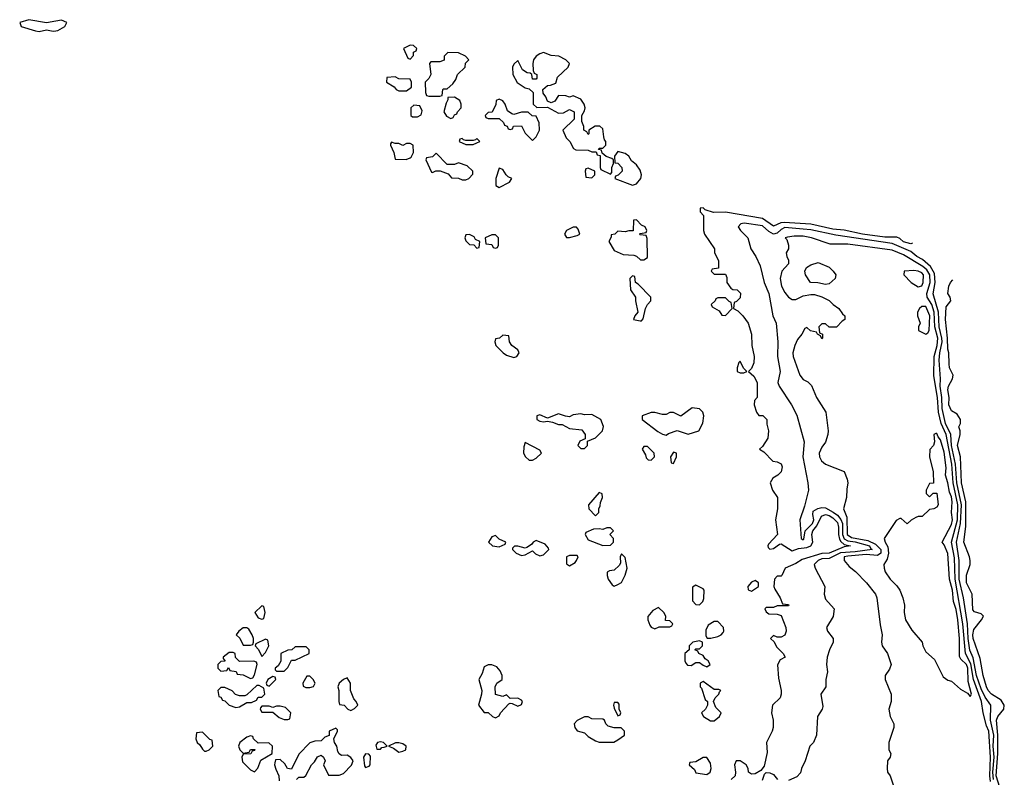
# Model space of a CAD drawing. Header units: inches. Extents: x 2789275 to 2951659, y 860290 to 1033804.
# Tile 275 of 316: x 2899805 to 2905114, y 985102 to 989186. Entities that reach past the tile are written whole.
import ezdxf

# ---------------------------------------------------------------- set-up
doc = ezdxf.new("R2010")
doc.units = ezdxf.units.IN
doc.header["$MEASUREMENT"] = 0
doc.layers.add('C8998', color=7, linetype='Continuous')
doc.layers.add('C9908', color=7, linetype='Continuous')

msp = doc.modelspace()

# ---------------------------------------------------------------- linework, layer by layer
at = {"layer": 'C8998', "color": 2, "elevation": 2}
msp.add_lwpolyline([(2900000, 989178.2), (2899950, 989168.7), (2899854, 989186), (2899804.7, 989170), (2899812, 989150), (2899890, 989126.8), (2899910, 989122.8), (2899950, 989131.3), (2899984.9, 989124.9), (2900000, 989126.7)], dxfattribs=at)
at = {"layer": 'C9908', "color": 2}
for points, elevation in [([(2900000, 989126.7), (2900010, 989128), (2900048, 989150), (2900058, 989170), (2900030, 989184), (2900000, 989178.2)], 2), ([(2904618.6, 987981.4), (2904610, 987978.1), (2904570, 987988.9), (2904550, 988006.2), (2904533.7, 988013.7), (2904470, 988014), (2904349, 988030), (2904250, 988050.8), (2904190, 988056.5), (2904070, 988084), (2903927.6, 988092.4), (2903909.3, 988090.7), (2903870, 988072.4), (2903810, 988114.8), (2903610, 988148), (2903546, 988146), (2903501.2, 988161.2), (2903490, 988172.7), (2903474, 988170), (2903474, 988150), (2903492, 988130), (2903492, 988050), (2903498, 988030), (2903550.9, 987950.9), (2903552, 987930), (2903572.7, 987887.3), (2903572.7, 987847.3), (2903538, 987842), (2903534, 987830), (2903550, 987814), (2903610, 987814), (2903616.9, 987796.9), (2903618, 987770), (2903639.6, 987739.6), (2903650, 987732), (2903674, 987730), (2903691.6, 987711.6), (2903690, 987686), (2903670, 987666), (2903658, 987662), (2903654, 987630), (2903676.9, 987616.9), (2903704.7, 987590), (2903732, 987550), (2903751.3, 987490), (2903752, 987430), (2903764.7, 987370), (2903763.6, 987336.4), (2903750, 987306), (2903734, 987290), (2903763.6, 987263.6), (2903782, 987230), (2903782, 987150), (2903766.8, 987133.2), (2903764.7, 987110), (2903778, 987070), (2903790, 987052), (2903811.6, 987051.6), (2903834, 987030), (2903834, 987006), (2903842, 986970), (2903838, 986930), (2903810, 986886), (2903794, 986870), (2903816.9, 986856.9), (2903866.4, 986806.4), (2903890, 986802), (2903910, 986792), (2903915.3, 986775.3), (2903910, 986748), (2903892, 986730), (2903865.4, 986714.6), (2903852, 986690), (2903864.7, 986650), (2903891, 986610), (2903890.5, 986549.5), (2903881, 986490), (2903890.6, 986410), (2903842, 986358), (2903838, 986350), (2903841, 986341), (2903850, 986332), (2903870, 986336), (2903900.9, 986359.1), (2903910, 986360.7), (2903970, 986322.3), (2904005, 986335), (2904050, 986340.7), (2904070, 986348.9), (2904082, 986370), (2904076.5, 986410), (2904081, 986430), (2904102.2, 986457.8), (2904127.4, 986510), (2904150, 986518.4), (2904170, 986513.4), (2904190, 986501), (2904215.1, 986475.1), (2904220.1, 986450), (2904219.5, 986410), (2904225.4, 986385.4), (2904233.3, 986373.3), (2904250, 986356.2), (2904284.7, 986350), (2904250, 986343.8), (2904170, 986309.9), (2904130, 986308.5), (2904023.8, 986276.2), (2903990, 986255.1), (2903932, 986230), (2903914, 986190), (2903910, 986186), (2903890, 986186), (2903874, 986170), (2903871.3, 986130), (2903876, 986116), (2903904.7, 986070), (2903918, 986038), (2903950, 986034), (2903952, 986030), (2903950, 986026), (2903890, 986026), (2903870, 986018), (2903830, 986018), (2903822, 986010), (2903830, 985994), (2903843.6, 985983.6), (2903890, 985982), (2903910, 985974), (2903936, 985910), (2903938, 985890), (2903930, 985868), (2903910, 985858), (2903890, 985858), (2903870, 985866), (2903854, 985850), (2903872.7, 985832.7), (2903885.4, 985805.4), (2903922, 985770), (2903932, 985750), (2903904.7, 985735.3), (2903891.1, 985708.9), (2903896.9, 985636.9), (2903911.3, 985570), (2903911, 985550), (2903904.7, 985530), (2903864.7, 985490), (2903858.8, 985450), (2903866.8, 985410), (2903866.8, 985370), (2903862.8, 985350), (2903831, 985290), (2903835.3, 985235.3), (2903818.4, 985161.6), (2903801.4, 985138.6), (2903770, 985121.2), (2903750, 985119), (2903735.3, 985130), (2903733.2, 985150), (2903722.7, 985170), (2903690, 985191.6), (2903668.5, 985191.5), (2903658.8, 985170), (2903664.7, 985130), (2903662, 985110), (2903642, 985090)], 2), ([(2905055.4, 985090), (2905052.5, 985130), (2905058.8, 985210), (2905054.8, 985270), (2905056.7, 985330), (2905039.9, 985410), (2905041.6, 985490), (2905010, 985534), (2904990, 985578.9), (2904964.5, 985650), (2904945.3, 985745.3), (2904927.8, 985787.8), (2904919, 985850), (2904914.8, 985930), (2904893.3, 986070), (2904870.6, 986169.4), (2904870.8, 986270), (2904855.6, 986370), (2904878.3, 986470), (2904882.8, 986570), (2904858.4, 986690), (2904850.4, 986790.4), (2904829.4, 986890), (2904826.1, 986950), (2904797, 987010), (2904779, 987090), (2904777.5, 987150), (2904768.6, 987210), (2904770.8, 987250), (2904763.2, 987350), (2904765.6, 987390), (2904779, 987450), (2904777.9, 987470), (2904762.1, 987530), (2904759, 987610), (2904731, 987709), (2904741.8, 987770), (2904737.5, 987817.4), (2904715.3, 987855.3), (2904672.5, 987892.5), (2904642.4, 987910), (2904610, 987936.4), (2904510, 987980.2), (2904204.8, 988024.8), (2904070, 988053.4), (2904030, 988057.4), (2903930, 988065), (2903910, 988054.6), (2903890, 988034.8), (2903870, 988029.8), (2903843.7, 988043.7), (2903810, 988075.3), (2903710.6, 988089.4), (2903694, 988086), (2903678.8, 988070), (2903690.8, 988050), (2903730.6, 988010), (2903747.7, 987950), (2903774, 987910), (2903798.4, 987858.4), (2903819.5, 987770), (2903844.4, 987710), (2903865.5, 987590), (2903883, 987550), (2903892.4, 987450), (2903890.5, 987370), (2903905.5, 987290), (2903893.4, 987230), (2903899.1, 987210), (2903967.3, 987110), (2903994.6, 987054.6), (2904034.9, 986910), (2904027, 986830), (2904054.8, 986690), (2904057.3, 986650), (2904036.3, 986563.7), (2904010.6, 986490), (2904018.8, 986390), (2904030, 986383), (2904033.7, 986386.3), (2904039.5, 986430), (2904078.9, 986470), (2904087.2, 986490), (2904081.6, 986518.4), (2904083.9, 986536.1), (2904108.2, 986551.8), (2904130, 986556.5), (2904150, 986553.8), (2904191.9, 986531.9), (2904214.3, 986514.3), (2904232.5, 986492.4), (2904241.2, 986470), (2904241.6, 986410), (2904250, 986387.5), (2904270, 986377.6), (2904310, 986372), (2904387, 986350), (2904393.4, 986333.4), (2904401, 986330), (2904310, 986317.7), (2904230, 986312.6), (2904170, 986281.5), (2904130, 986278.9), (2904110, 986270.7), (2904088, 986250), (2904093.4, 986230), (2904146, 986130), (2904142.8, 986090), (2904150, 986062), (2904196, 986010), (2904190.7, 985969.3), (2904156, 985910), (2904161, 985890), (2904192, 985850), (2904192, 985830), (2904171.3, 985790), (2904158, 985750), (2904156, 985710), (2904161, 985670), (2904151.3, 985630), (2904151.3, 985590), (2904124.7, 985550), (2904136, 985484), (2904132, 985470), (2904106, 985430), (2904101, 985330), (2904084.7, 985290), (2904064.7, 985270), (2904041, 985190), (2904021, 985150), (2904014.4, 985125.6), (2903995.3, 985104.7), (2903950, 985084)], 6), ([(2905039.5, 985079.5), (2905035.1, 985110), (2905040.2, 985210), (2905031.1, 985350), (2905018.7, 985378.7), (2904999.3, 985450), (2904990.6, 985510), (2904947.3, 985630), (2904933.3, 985713.4), (2904903.9, 985770), (2904891, 985930), (2904849.3, 986170), (2904844.6, 986284.6), (2904829.8, 986370), (2904860.9, 986490), (2904863.1, 986570), (2904838.4, 986690), (2904830.9, 986790), (2904800.8, 986950), (2904773.3, 987010), (2904759.9, 987070), (2904754.5, 987150), (2904734.1, 987265.9), (2904735.2, 987370), (2904752.2, 987430), (2904755.8, 987470), (2904739.9, 987530), (2904736.4, 987610), (2904723, 987650), (2904697.8, 987690), (2904696.8, 987710), (2904714.2, 987770), (2904711.7, 987810), (2904696.9, 987836.9), (2904675.1, 987855.1), (2904570, 987918.4), (2904510, 987943.5), (2904270, 987975.8), (2904175.6, 987975.6), (2904074, 988010), (2904030, 988018.5), (2903980.7, 988019.3), (2903945.5, 988014.5), (2903932, 988010), (2903941, 988001), (2903951, 987970), (2903951, 987950), (2903938, 987930), (2903941, 987910), (2903950.8, 987890), (2903951, 987870), (2903914.8, 987830), (2903904.9, 987790), (2903913.4, 987750), (2903930, 987716), (2903950, 987691), (2903970, 987678), (2903990, 987678), (2904030, 987698), (2904070, 987704.7), (2904090, 987704.7), (2904130, 987692), (2904170, 987672), (2904192, 987650), (2904222, 987630), (2904241, 987601), (2904254, 987590), (2904254, 987570), (2904239.6, 987560.4), (2904210, 987528), (2904170, 987528), (2904150, 987546), (2904130, 987546), (2904114, 987530), (2904118, 987498), (2904134, 987490), (2904134, 987470), (2904130, 987466), (2904122, 987482), (2904106, 987490), (2904102, 987502), (2904068.4, 987508.4), (2904050, 987526), (2904038, 987522), (2904022, 987490), (2903998.8, 987461.2), (2903984, 987430), (2903973.4, 987390), (2903975.5, 987370), (2904011, 987270), (2904030, 987246), (2904054, 987234), (2904074.8, 987214.8), (2904101, 987150), (2904151, 987070), (2904164, 986970), (2904162, 986950), (2904150.6, 986909.4), (2904130, 986882), (2904114.8, 986850), (2904117.3, 986830), (2904128.5, 986808.5), (2904150, 986790.8), (2904250, 986751.3), (2904266, 986710), (2904270.8, 986690), (2904264, 986656), (2904263, 986610), (2904247.3, 986550), (2904265.3, 986505.2), (2904266, 986410), (2904290, 986395), (2904378.1, 986378.1), (2904418.9, 986358.9), (2904448.6, 986330), (2904447.3, 986310), (2904430, 986297.4), (2904370, 986302.6), (2904270, 986293.3), (2904250.8, 986290), (2904250.8, 986270), (2904277.5, 986237.5), (2904312.1, 986212.1), (2904370.7, 986150), (2904419.1, 986090), (2904427.3, 986070), (2904444.5, 985924.5), (2904456, 985870), (2904451, 985830), (2904456, 985810), (2904484.7, 985770), (2904504.7, 985710), (2904495.3, 985684.7), (2904471.3, 985650), (2904471.3, 985630), (2904504.7, 985550), (2904504.7, 985510), (2904492, 985470), (2904498, 985430), (2904518, 985390), (2904518, 985370), (2904492, 985290), (2904492, 985250), (2904502, 985230), (2904498, 985210), (2904484.7, 985190), (2904482, 985150), (2904484.7, 985130), (2904498, 985110), (2904518, 985050)], 10), ([(2905090, 985046.2), (2905070, 985109.3), (2905078.9, 985230), (2905078.8, 985330), (2905072.4, 985410), (2905079.7, 985430), (2905111.1, 985470), (2905114, 985490), (2905097.8, 985517.8), (2905044.7, 985550), (2905027.2, 985570), (2905017.4, 985590), (2904999.7, 985650), (2904983.3, 985743.3), (2904946.6, 985850), (2904944.2, 985870), (2904950, 985898), (2904991.8, 985950), (2905001.2, 985970), (2904990, 985984), (2904953.6, 985993.6), (2904944.8, 986004.8), (2904940.9, 986090), (2904909.7, 986150), (2904910, 986192), (2904929.3, 986250), (2904929.4, 986270), (2904926.6, 986290), (2904895.1, 986370), (2904905.7, 986454.3), (2904906.9, 986586.9), (2904882.9, 986690), (2904876.9, 986830), (2904861.1, 986890), (2904875.3, 986950), (2904875.3, 986970), (2904868.7, 986991.3), (2904878, 987010), (2904878, 987030), (2904859.3, 987059.3), (2904830, 987078), (2904815.3, 987110), (2904817.2, 987150), (2904809.7, 987190), (2904812.3, 987210), (2904834, 987250), (2904839, 987270), (2904819.3, 987310), (2904816, 987330), (2904815.1, 987390), (2904809.7, 987409.7), (2904807.9, 987470), (2904796.2, 987570), (2904801.2, 987638.8), (2904826, 987670), (2904822, 987690), (2904809.3, 987709.3), (2904814.7, 987750), (2904823.6, 987770), (2904836.2, 987783.8)], 2), ([(2901298, 985090), (2901310, 985102), (2901336.4, 985103.6), (2901348.4, 985111.6), (2901378, 985170), (2901394, 985186), (2901410, 985212), (2901430, 985222), (2901442, 985210), (2901451.1, 985191.1), (2901442, 985170), (2901470, 985114), (2901527.3, 985112.7), (2901550, 985122), (2901593.2, 985166.8), (2901602, 985190), (2901590, 985208), (2901570, 985222), (2901540.4, 985220.4), (2901528, 985228), (2901520.4, 985240.4), (2901515.3, 985270), (2901502, 985290), (2901498, 985310), (2901518, 985350), (2901518, 985358), (2901510, 985366), (2901474, 985350), (2901472.7, 985327.3), (2901450, 985318), (2901430, 985298), (2901396.4, 985296.4), (2901370, 985288), (2901310, 985226), (2901270, 985146), (2901248.7, 985148.7), (2901234.6, 985174.6), (2901210, 985198), (2901184.7, 985195.3), (2901179.6, 985180.4), (2901178, 985170), (2901185.4, 985145.4), (2901202, 985110), (2901203.6, 985083.6)], 2), ([(2903810, 985086.8), (2903820.5, 985119.5), (2903830, 985127.3), (2903850, 985126.7), (2903870, 985117.6), (2903890.2, 985090.2)], 2)]:
    msp.add_lwpolyline(points, dxfattribs=dict(at, elevation=elevation))
for points, elevation in [([(2901910, 989048), (2901874, 989030), (2901898, 988978), (2901910, 988974), (2901927.3, 988992.7), (2901928.4, 989011.6), (2901942, 989018), (2901946, 989030), (2901927.3, 989047.3)], 2), ([(2902114, 989010), (2902094, 988990), (2902092.7, 988967.3), (2902070, 988958), (2902022, 988958), (2902014, 988950), (2902022, 988890), (2902011.3, 988868.7), (2901992, 988850), (2901992.7, 988792.7), (2901998, 988778), (2902010, 988774), (2902070, 988774), (2902082, 988778), (2902086, 988810), (2902090, 988814), (2902110, 988814), (2902140.4, 988839.6), (2902156.4, 988863.6), (2902166, 988890), (2902206, 988930), (2902208.4, 988951.6), (2902226, 988970), (2902208, 988990), (2902170, 989008)], 2), ([(2902630, 989008.7), (2902610, 989002), (2902590, 988988.7), (2902576, 988970), (2902571, 988950), (2902572.7, 988912.7), (2902578, 988898), (2902594, 988890), (2902594, 988870), (2902590, 988866), (2902570, 988866), (2902566, 988890), (2902558, 988898), (2902540.4, 988900.4), (2902516.4, 988916.4), (2902490, 988966), (2902470, 988946), (2902462, 988930), (2902464.7, 988890), (2902487.9, 988847.9), (2902530, 988818), (2902552.7, 988812.7), (2902572.7, 988792.7), (2902574, 988730), (2902592.7, 988712.7), (2902650, 988714), (2902710, 988682), (2902736.4, 988683.6), (2902770, 988702), (2902794, 988690), (2902794, 988650), (2902734, 988590), (2902752, 988550), (2902772, 988530), (2902791.6, 988491.6), (2902803.6, 988483.6), (2902870, 988482), (2902890, 988474), (2902914, 988474), (2902918, 988458), (2902934, 988454), (2902934, 988390), (2902938, 988378), (2902990, 988354), (2902998, 988362), (2902998, 988390), (2903006, 988410), (2903006, 988430), (2902998, 988438), (2902968, 988448), (2902946, 988466), (2902942, 988482), (2902926, 988486), (2902930, 988494), (2902950, 988494), (2902966, 988510), (2902966, 988530), (2902958, 988538), (2902954, 988554), (2902950, 988598), (2902932.7, 988612.7), (2902907.5, 988612.5), (2902874, 988590), (2902874, 988570), (2902870, 988568), (2902862, 988582), (2902846, 988590), (2902846, 988610), (2902836.4, 988636.4), (2902835.3, 988670), (2902850, 988694), (2902853.2, 988710), (2902848.7, 988730), (2902830, 988758), (2902790, 988775.3), (2902770, 988768.7), (2902750, 988775.3), (2902710, 988778), (2902690, 988746), (2902670, 988738), (2902650, 988746), (2902642, 988770), (2902628, 988790), (2902626, 988810), (2902650, 988832), (2902667.3, 988832.7), (2902695.3, 988844.7), (2902704, 988876), (2902762, 988930), (2902768.7, 988950), (2902749, 988970), (2902711.1, 988988.9), (2902670, 988992.3)], 2), ([(2901830, 988878), (2901784.7, 988875.3), (2901782, 988850), (2901824.7, 988824.7), (2901834, 988810), (2901850, 988802), (2901890, 988802), (2901918, 988822), (2901918, 988850), (2901910, 988866), (2901850, 988868)], 2), ([(2902150, 988768), (2902114, 988766), (2902114, 988754), (2902103.6, 988736.4), (2902092, 988690), (2902105.4, 988665.4), (2902130, 988654), (2902142, 988658), (2902150, 988674), (2902162, 988678), (2902166, 988690), (2902186, 988710), (2902186, 988730), (2902178, 988750)], 2), ([(2902390, 988758), (2902374, 988750), (2902371.6, 988728.4), (2902352.7, 988687.3), (2902330, 988686), (2902314, 988670), (2902318, 988658), (2902330, 988654), (2902390, 988654), (2902412.7, 988632.7), (2902418, 988618), (2902432.7, 988612.7), (2902438, 988598), (2902450, 988594), (2902462, 988598), (2902468, 988612), (2902510, 988614), (2902530, 988574), (2902570, 988534), (2902590, 988554), (2902608, 988590), (2902606, 988630), (2902590, 988666), (2902567.3, 988667.3), (2902547.3, 988687.3), (2902510, 988688), (2902470, 988675.3), (2902458, 988678), (2902435.3, 988695.3), (2902422, 988730), (2902410, 988748)], 2), ([(2901930, 988726), (2901914, 988710), (2901914, 988670), (2901922, 988662), (2901950, 988662), (2901970, 988674), (2901974.6, 988694.6), (2901962, 988722)], 2), ([(2902270, 988546), (2902262, 988538), (2902250, 988535.3), (2902210, 988535.3), (2902198, 988538), (2902190, 988546), (2902178, 988542), (2902174, 988530), (2902210, 988514), (2902250, 988514), (2902270, 988522), (2902286, 988530)], 2), ([(2901810, 988526), (2901803.6, 988516.4), (2901804.7, 988510), (2901822, 988470), (2901830, 988434), (2901888.4, 988431.6), (2901910, 988442), (2901915.3, 988444.7), (2901928, 988470), (2901926, 988510), (2901910, 988518), (2901890, 988518), (2901870, 988508), (2901850, 988518), (2901830, 988518)], 2), ([(2902050, 988466), (2902030, 988446), (2901998, 988442), (2901994, 988430), (2902024.7, 988364.7), (2902030, 988362), (2902048.7, 988371.3), (2902071.3, 988371.3), (2902116, 988356), (2902132.7, 988332.7), (2902170, 988332), (2902190, 988322), (2902210, 988322), (2902226, 988330), (2902247.3, 988352.7), (2902248, 988370), (2902218, 988398), (2902170, 988414), (2902150, 988406), (2902110, 988406)], 2), ([(2903030, 988475.3), (2903012, 988450), (2903014, 988414), (2903030, 988412), (2903052, 988390), (2903054, 988370), (2903032.7, 988347.3), (2903018, 988342), (2903014, 988330), (2903110, 988294), (2903130, 988302), (2903154, 988330), (2903157.2, 988350), (2903150, 988375.3), (2903130, 988404), (2903104.5, 988424.5), (2903089, 988450), (2903070, 988465.2)], 2), ([(2902390, 988386), (2902371.3, 988330), (2902372.7, 988292.7), (2902390, 988282), (2902446, 988310), (2902458, 988330), (2902439, 988339), (2902428, 988350), (2902410, 988378)], 2), ([(2902870, 988386), (2902858, 988382), (2902854, 988370), (2902858, 988338), (2902890, 988334), (2902906, 988350), (2902906, 988370)], 2), ([(2902790, 988068), (2902754, 988050), (2902742, 988030), (2902752.7, 988012.7), (2902770, 988012), (2902810, 988022), (2902826, 988030), (2902816.4, 988056.4), (2902807.3, 988067.3)], 2), ([(2903130, 988108), (2903114, 988106), (2903112, 988048), (2903090, 988048), (2903070, 988042), (2903030, 988046), (2903014, 988030), (2902994, 988026), (2902994, 988014), (2902982, 987990), (2903010, 987942), (2903059.6, 987919.6), (2903116.9, 987916.9), (2903130, 987912), (2903151.6, 987891.6), (2903170, 987891.3), (2903190, 987904.7), (2903187.3, 988007.3), (2903182, 988022), (2903150, 988026), (2903146, 988030), (2903150, 988034), (2903182, 988038), (2903186, 988050), (2903178, 988070), (2903158, 988078)], 2), ([(2902230, 988028), (2902210, 988026), (2902204.7, 988010), (2902210, 987994), (2902230, 987974), (2902252.7, 987972.7), (2902270, 987954), (2902282, 987958), (2902286, 987990), (2902262, 988002), (2902254.6, 988014.6)], 2), ([(2902370, 988026), (2902350, 988026), (2902314, 988010), (2902318, 987978), (2902350, 987974), (2902358, 987958), (2902370, 987954), (2902382, 987958), (2902386, 987970), (2902386, 988010)], 2), ([(2904150, 987758), (2904108.4, 987768.4), (2904069, 987769), (2904042, 987810), (2904038, 987830), (2904048, 987850), (2904070, 987864.7), (2904110, 987878), (2904170, 987852), (2904191.1, 987831.1), (2904204.7, 987810), (2904202, 987790), (2904170, 987762)], 10), ([(2903110, 987806), (2903094, 987790), (2903098, 987730), (2903124.7, 987690), (2903124.7, 987670), (2903138, 987610), (2903122, 987590), (2903114, 987570), (2903150, 987562), (2903158, 987562), (2903167.3, 987572.7), (2903179, 987630), (2903189.1, 987650.9), (2903208, 987670), (2903208.7, 987690), (2903140.4, 987760.4), (2903126, 987770), (2903122, 987802)], 2), ([(2904626.6, 987833.4), (2904574, 987830), (2904572, 987810), (2904611.3, 987770), (2904650, 987746), (2904670, 987751), (2904676.9, 987770), (2904679.1, 987810), (2904670, 987821.3), (2904650, 987830.9)], 14), ([(2903610, 987686), (2903570, 987686), (2903558, 987682), (2903554, 987670), (2903534, 987650), (2903538, 987638), (2903576.9, 987616.9), (2903590, 987594), (2903610, 987592), (2903646, 987630), (2903642, 987662), (2903630, 987666)], 2), ([(2904690, 987640.7), (2904670, 987639.3), (2904656, 987630), (2904646, 987610), (2904646, 987590), (2904661, 987550), (2904652, 987530), (2904652, 987510), (2904690, 987491.3), (2904702, 987498), (2904709, 987511), (2904711.6, 987590)], 14), ([(2902410, 987486), (2902391.6, 987468.4), (2902370, 987466), (2902366.8, 987450), (2902372, 987430), (2902412, 987390), (2902430, 987378), (2902470, 987364.7), (2902486, 987370), (2902498, 987390), (2902490, 987406), (2902458, 987430), (2902446, 987450), (2902442, 987482)], 2), ([(2903690, 987346), (2903682, 987338), (2903674, 987310), (2903674, 987290), (2903690, 987282), (2903710, 987282), (2903726, 987290), (2903707.3, 987307.3)], 2), ([(2902830, 987062), (2902790, 987055.3), (2902770, 987046), (2902748.4, 987048.4), (2902710, 987062), (2902650, 987038), (2902610, 987055.3), (2902594, 987050), (2902594, 987030), (2902610, 987022), (2902630, 987018), (2902650, 987022), (2902676.9, 987016.9), (2902710, 987004.7), (2902730, 987004.7), (2902770, 986982), (2902835.3, 986975.3), (2902854, 986950), (2902854, 986926), (2902825.4, 986914.6), (2902814, 986890), (2902830, 986874), (2902850, 986874), (2902866, 986890), (2902866, 986914), (2902910, 986932), (2902948, 986970), (2902952.9, 986992.9), (2902938, 987030), (2902890, 987058), (2902850, 987055.3)], 2), ([(2903430, 987094), (2903370, 987048.7), (2903330, 987068), (2903310, 987068), (2903290, 987058), (2903270, 987058), (2903230, 987068.7), (2903210, 987068.7), (2903162, 987050), (2903162, 987030), (2903246.4, 986966.4), (2903270, 986951.3), (2903290, 986946.8), (2903304.1, 986955.9), (2903350, 986970.8), (2903410, 986951), (2903466, 986970), (2903488.4, 987011.6), (2903493.2, 987050), (2903488, 987070), (2903470, 987088)], 2), ([(2904750, 986955.3), (2904744.7, 986955.3), (2904734, 986950), (2904738, 986910), (2904731.3, 986890), (2904711.6, 986868.4), (2904711.3, 986830), (2904731.1, 986748.9), (2904732, 986688), (2904710, 986686), (2904692, 986650), (2904692.7, 986632.7), (2904710, 986614), (2904730, 986634), (2904750, 986634), (2904758, 986570), (2904750, 986558), (2904734, 986550), (2904710, 986546), (2904671.6, 986508.4), (2904650, 986508.7), (2904636.9, 986503.1), (2904611.6, 986488.4), (2904590, 986468), (2904558, 986498), (2904550, 986498), (2904530, 986486), (2904466, 986390), (2904471, 986370), (2904485.1, 986345.1), (2904489, 986310), (2904483, 986277), (2904464.7, 986250), (2904466, 986230), (2904471.3, 986210), (2904498, 986170), (2904534.4, 986134.4), (2904550.8, 986110.8), (2904566.8, 986070), (2904576, 986030), (2904574.8, 985990), (2904582, 985950), (2904615.9, 985895.9), (2904670.5, 985830.5), (2904674.8, 985810), (2904690, 985778), (2904736.8, 985736.8), (2904783.5, 985643.5), (2904810, 985626), (2904830, 985621), (2904878, 985578), (2904915.3, 985555.3), (2904930, 985538), (2904937.2, 985550), (2904918.8, 985618.8), (2904916.5, 985690), (2904910, 985709.6), (2904879.5, 985739.5), (2904872.7, 985752.7), (2904872, 985850), (2904862.8, 985950), (2904853.7, 986006.3), (2904839.2, 986050), (2904834.6, 986110), (2904819.1, 986170), (2904810, 986308.7), (2904790, 986355.3), (2904779, 986370), (2904830, 986464), (2904834, 986490), (2904829.4, 986530), (2904833.7, 986586.3), (2904830, 986613.2), (2904818.8, 986638.8), (2904810, 986688.7), (2904796.2, 986730), (2904799.6, 986770), (2904790, 986854), (2904770, 986922), (2904756.5, 986936.5)], 14), ([(2902530, 986906), (2902523.6, 986883.6), (2902522, 986850), (2902532, 986830), (2902551.6, 986811.6), (2902570, 986811.3), (2902590, 986822), (2902618, 986850), (2902610, 986866)], 2), ([(2903190, 986886), (2903170, 986886), (2903162, 986870), (2903179.6, 986839.6), (2903183.6, 986823.6), (2903192.7, 986812.7), (2903210, 986812), (2903228, 986830), (2903226, 986850)], 2), ([(2903330, 986854), (2903314, 986830), (2903318, 986798), (2903330, 986794), (2903346, 986830), (2903346, 986850)], 2), ([(2902930, 986638), (2902872, 986570), (2902874, 986550), (2902910, 986512), (2902928, 986530), (2902928, 986550), (2902935.3, 986564.7), (2902936.4, 986583.6), (2902948, 986610), (2902946, 986630)], 2), ([(2902990, 986446), (2902970, 986446), (2902950, 986438), (2902930, 986442), (2902899.6, 986440.4), (2902858, 986422), (2902854, 986410), (2902870, 986382), (2902950, 986352), (2902990, 986354), (2903006, 986370), (2903006, 986390), (2902986, 986410), (2903006, 986430)], 2), ([(2902370, 986406), (2902350, 986398), (2902332, 986370), (2902354, 986350), (2902390, 986344.7), (2902422, 986358), (2902426, 986370), (2902390, 986386)], 2), ([(2902590, 986378), (2902574, 986370), (2902563.6, 986356.4), (2902539.6, 986340.4), (2902530, 986338), (2902490, 986348), (2902472.7, 986347.3), (2902462, 986338), (2902462, 986330), (2902482, 986310), (2902510, 986298), (2902530, 986302), (2902570, 986322), (2902586.4, 986306.4), (2902610, 986296), (2902630, 986301), (2902658, 986330), (2902656.4, 986336.4), (2902638, 986358)], 2), ([(2902810, 986298), (2902770, 986298), (2902754, 986290), (2902752.7, 986252.7), (2902770, 986242), (2902800.4, 986259.6), (2902808, 986270), (2902815.3, 986290)], 2), ([(2903050, 986306), (2903042, 986290), (2903043.6, 986256.4), (2903036.9, 986243.1), (2903010, 986218), (2902985.4, 986214.6), (2902972.7, 986207.3), (2902972, 986190), (2902978, 986170), (2902999.6, 986139.6), (2903010, 986132), (2903030, 986141), (2903050, 986152), (2903070, 986192), (2903081.2, 986230), (2903070, 986286)], 2), ([(2903770, 986162), (2903750, 986154), (2903731.3, 986130), (2903732, 986112), (2903750, 986106), (2903788, 986130), (2903788, 986150)], 2), ([(2903450, 986138), (2903432.7, 986127.3), (2903432.7, 986052.7), (2903450, 986034), (2903470, 986032), (2903488, 986050), (2903494.6, 986065.4), (2903495.3, 986110), (2903490, 986118)], 2), ([(2901110, 986026), (2901072, 985990), (2901090, 985962), (2901110, 985954), (2901122, 985958), (2901128, 985990), (2901122, 986022)], 2), ([(2903250, 986018), (2903219.6, 986000.4), (2903191.6, 985968.4), (2903191.3, 985950), (2903202, 985922), (2903210, 985912), (2903230, 985902), (2903252.7, 985912.7), (2903310, 985914), (2903322, 985918), (2903326, 985930), (2903310, 985946), (2903287.3, 985947.3), (2903288, 985970), (2903278, 985990)], 2), ([(2901030, 985908), (2901010, 985908), (2900986, 985890), (2900972, 985870), (2900991.3, 985851.3), (2901010, 985814), (2901050, 985814), (2901062, 985818), (2901066, 985830), (2901066, 985850), (2901058, 985870), (2901040.4, 985900.4)], 2), ([(2903570, 985942), (2903550, 985942), (2903518, 985922), (2903505.4, 985894.6), (2903504.7, 985864.7), (2903512, 985852), (2903531.3, 985851.3), (2903570, 985861), (2903588, 985870), (2903598, 985882), (2903602, 985890), (2903599, 985910)], 2), ([(2901130, 985846), (2901078, 985822), (2901074, 985810), (2901091.6, 985791.6), (2901110, 985754), (2901130, 985774), (2901148, 985810), (2901142, 985842)], 2), ([(2903470, 985838), (2903434, 985830), (2903414, 985810), (2903414, 985790), (2903392, 985770), (2903391.3, 985730), (2903396.9, 985716.9), (2903406, 985706), (2903425.4, 985705.4), (2903450, 985721), (2903470, 985721), (2903490, 985706), (2903510, 985698), (2903528, 985710), (2903518, 985730), (2903501.2, 985741.2), (2903490, 985758), (2903466, 985770), (2903462, 985782), (2903446, 985790), (2903450, 985794), (2903470, 985794), (2903486, 985810), (2903486, 985830)], 2), ([(2901350, 985806), (2901290, 985806), (2901271.6, 985788.4), (2901250, 985788), (2901212, 985770), (2901212, 985728), (2901198, 985702), (2901182, 985690), (2901182, 985682), (2901190, 985674), (2901230, 985674), (2901250, 985694), (2901270, 985734), (2901290, 985734), (2901366, 985770), (2901366, 985790)], 2), ([(2900955.3, 985775.3), (2900934.6, 985774.6), (2900902, 985750), (2900902, 985742), (2900912.7, 985727.3), (2900890, 985726), (2900874, 985710), (2900874, 985690), (2900890, 985674), (2900922, 985678), (2900930, 985694), (2900938, 985678), (2900972.7, 985672.7), (2900978, 985658), (2901010, 985654), (2901050, 985634), (2901062, 985638), (2901070, 985654), (2901086, 985710), (2901082, 985722), (2901067.3, 985727.3), (2900990, 985726), (2900968, 985748), (2900966, 985770)], 2), ([(2902350, 985708.7), (2902331.6, 985708.4), (2902310, 985698), (2902298, 985662), (2902281, 985630), (2902296, 985570), (2902294.8, 985550), (2902278, 985490), (2902310, 985452), (2902331.6, 985451.6), (2902354, 985430), (2902370, 985422), (2902390, 985434), (2902398, 985450), (2902442, 985498), (2902450, 985502), (2902459.6, 985499.6), (2902490, 985484.7), (2902510, 985494), (2902515.3, 985510), (2902510, 985518), (2902490, 985528), (2902450, 985526), (2902430, 985546), (2902410, 985538), (2902370, 985548), (2902368, 985590), (2902378, 985610), (2902406, 985630), (2902406, 985650), (2902396.4, 985676.4), (2902378, 985698)], 2), ([(2901170, 985646), (2901142, 985630), (2901134, 985610), (2901138, 985598), (2901150, 985594), (2901186, 985630), (2901182, 985642)], 2), ([(2901370, 985648), (2901352.7, 985647.3), (2901332, 985610), (2901332.7, 985592.7), (2901346.8, 985586.8), (2901370, 985586.8), (2901388.4, 985591.6), (2901398, 985610), (2901388, 985630)], 2), ([(2901570, 985638), (2901550, 985628.7), (2901526.8, 985610), (2901521, 985590), (2901526, 985570), (2901524.7, 985510), (2901530, 985494), (2901554, 985490), (2901574, 985470), (2901590, 985462), (2901610, 985472), (2901628, 985490), (2901619, 985510), (2901605.6, 985525.6), (2901588.7, 985570), (2901588, 985610)], 2), ([(2901096.4, 985596.4), (2901083.6, 985596.4), (2901030, 985546), (2901018, 985542), (2900990, 985542), (2900969, 985549), (2900950, 985568), (2900910, 985586), (2900890, 985586), (2900874, 985570), (2900878, 985538), (2900890, 985534), (2900898, 985518), (2900910, 985514), (2900934, 985490), (2900970, 985478), (2900990, 985482), (2901030, 985504.7), (2901054.6, 985505.4), (2901082, 985518), (2901090, 985534), (2901110, 985534), (2901126, 985550), (2901122, 985582)], 2), ([(2903490, 985618), (2903474, 985610), (2903474, 985590), (2903482, 985582), (2903501, 985521), (2903514, 985510), (2903514, 985490), (2903502, 985470), (2903482, 985450), (2903491.3, 985430), (2903530, 985407.3), (2903550, 985406.8), (2903578, 985430), (2903588, 985450), (2903559, 985479), (2903546, 985510), (2903555.3, 985530), (2903575.3, 985550), (2903578, 985562), (2903586, 985570), (2903575.3, 985575.3), (2903550, 985575.3)], 2), ([(2901210, 985486), (2901190, 985486), (2901170, 985478), (2901150, 985486), (2901110, 985486), (2901103.6, 985476.4), (2901102, 985470), (2901110, 985454), (2901170, 985454), (2901203.6, 985423.6), (2901230, 985414), (2901250, 985414), (2901262, 985418), (2901266, 985450), (2901238, 985478)], 2), ([(2903030, 985506), (2903010, 985506), (2903006, 985490), (2903010, 985474), (2903030, 985434), (2903042, 985438), (2903046, 985450), (2903038, 985470), (2903036.4, 985496.4)], 2), ([(2902870, 985428), (2902850, 985428), (2902811.6, 985408.4), (2902794, 985390), (2902798, 985370), (2902810, 985352), (2902850, 985342), (2902870, 985322), (2902910, 985298), (2902930, 985291.3), (2903008.4, 985291.6), (2903030, 985304.7), (2903066, 985330), (2903066, 985350), (2903048, 985368), (2903010, 985368.7), (2902978, 985378), (2902966, 985390), (2902958, 985410), (2902950, 985415.3), (2902890, 985418)], 2), ([(2900790, 985346), (2900758, 985342), (2900754, 985310), (2900762, 985290), (2900776.9, 985276.9), (2900790, 985254), (2900802, 985242), (2900810, 985242), (2900826, 985250), (2900846, 985270), (2900842, 985302), (2900830, 985306)], 2), ([(2901050, 985326), (2901030, 985318), (2900992, 985290), (2900984.7, 985270), (2900992, 985250), (2901010, 985232), (2901042, 985238), (2901050, 985252), (2901072, 985252), (2901070, 985246), (2901058, 985242), (2901051.6, 985228.4), (2901010, 985226), (2901002, 985210), (2901005.4, 985185.4), (2901050, 985142), (2901070, 985132), (2901088.9, 985151.1), (2901105.2, 985194.8), (2901166, 985230), (2901168, 985270), (2901148.4, 985288.4), (2901090, 985286), (2901066, 985310), (2901062, 985322)], 2), ([(2901750, 985294), (2901734, 985290), (2901725.4, 985274.6), (2901730, 985254), (2901750, 985254), (2901758, 985262), (2901770, 985264.7), (2901786, 985270), (2901766, 985290)], 2), ([(2901850, 985288.7), (2901831.6, 985288.4), (2901794, 985270), (2901819.8, 985259.8), (2901850, 985238), (2901870, 985242), (2901886, 985250), (2901888, 985270), (2901870, 985282)], 2), ([(2901670, 985228), (2901658, 985210), (2901663.6, 985163.6), (2901670, 985154), (2901690, 985162), (2901695.3, 985170), (2901696.4, 985216.4), (2901687.3, 985227.3)], 2), ([(2903490, 985208.7), (2903450, 985186), (2903418, 985182), (2903414, 985170), (2903443.6, 985143.6), (2903450, 985126), (2903510, 985118), (2903528, 985130), (2903534, 985150), (2903530, 985178), (2903510, 985208)], 2)]:
    msp.add_lwpolyline(points, close=True, dxfattribs=dict(at, elevation=elevation))

doc.saveas('drawing.dxf')
